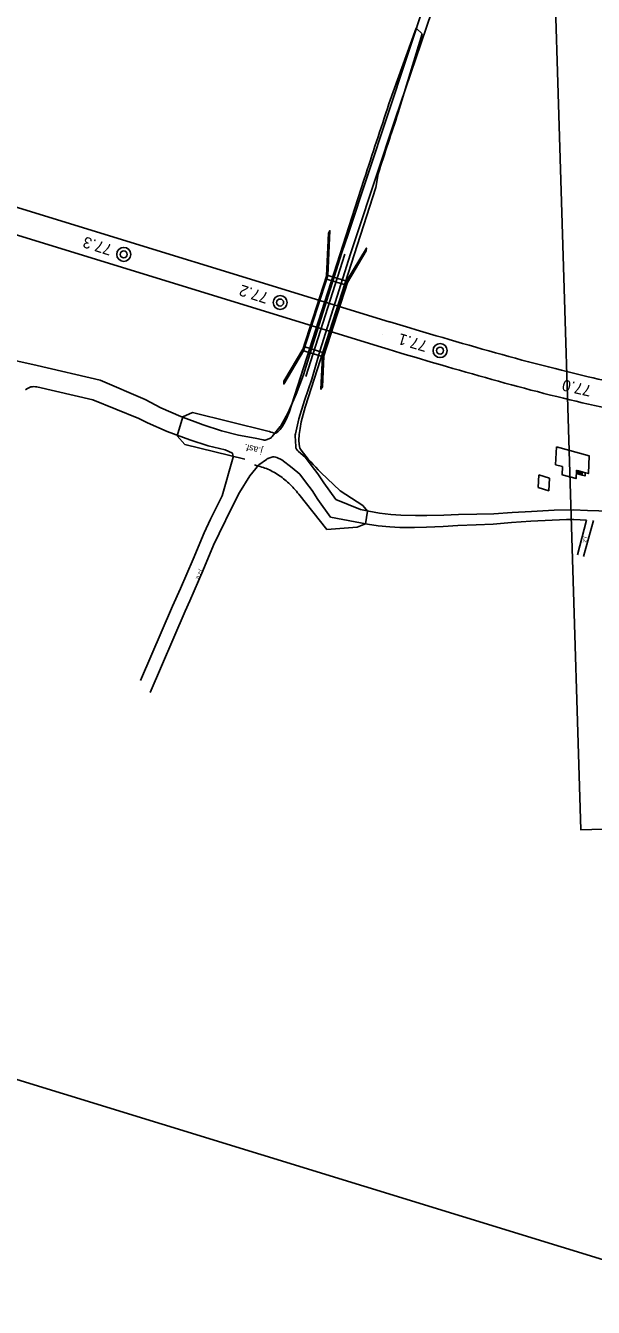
# Model space of a CAD drawing. Extents: x 6541740 to 6566395, y 5525066 to 5530361.
# Drawn here: x 6553437.8 to 6553524.3, y 5525113.7 to 5525308.9 of the extents above; entities that cross this region are included whole.
import ezdxf

# ---------------------------------------------------------------- set-up
doc = ezdxf.new("R2010")
doc.units = 0
for name, color, linetype in [('Domyślna', 7, 'Continuous'), ('ps_wymiarowanie', 7, 'Continuous'), ('TOR_PRZEK_P-komponent', 7, 'Continuous'), ('TOR_PS_OPIS_T-symbole geometrii', 7, 'Continuous'), ('TOR_PS_P-chodniki i place ładunkowe', 7, 'Continuous'), ('TOR_PS_P-perony', 7, 'Continuous'), ('TOR_PS_T-wypelnienia', 7, 'Continuous'), ('TOR_RAMKI-ramka+tabelka 1', 7, 'Continuous'), ('TOR_W-warstwa dodatkowa 2', 7, 'Continuous')]:
    doc.layers.add(name, color=color, linetype=linetype)

# ---------------------------------------------------------------- blocks, each defined once
blk = doc.blocks.new('4010_1')
at = {"layer": 'Domyślna'}
for radius in [0.75, 0.375]:
    blk.add_circle((0, 0), radius, dxfattribs=at)

msp = doc.modelspace()

# ---------------------------------------------------------------- linework, layer by layer
at = {"layer": 'ps_wymiarowanie'}
for p, q in [((6553521.84, 5525241.12), (6553521.82, 5525240.65)), ((6553521.94, 5525240.61), (6553521.96, 5525241.08)), ((6553522.06, 5525240.58), (6553522.08, 5525241.05)), ((6553522.18, 5525240.55), (6553522.2, 5525241.02)), ((6553522.3, 5525240.51), (6553522.32, 5525240.99)), ((6553522.42, 5525240.48), (6553522.44, 5525240.95)), ((6553522.55, 5525240.92), (6553522.53, 5525240.45)), ((6553523.03, 5525240.79), (6553522.55, 5525240.92))]:
    msp.add_line(p, q, dxfattribs=at)
for points in [[(6553518.64, 5525244.75), (6553523.62, 5525243.38), (6553523.5, 5525240.66), (6553521.68, 5525241.16), (6553521.63, 5525239.92), (6553519.49, 5525240.5), (6553519.54, 5525241.74), (6553518.52, 5525242.02)], [(6553515.96, 5525240.46), (6553517.57, 5525239.95), (6553517.47, 5525238.05), (6553515.86, 5525238.56)], [(6553522.55, 5525240.92), (6553521.84, 5525241.12), (6553521.82, 5525240.65), (6553522.53, 5525240.45)], [(6553523.03, 5525240.79), (6553523.01, 5525240.32), (6553522.53, 5525240.45), (6553522.55, 5525240.92)]]:
    msp.add_lwpolyline(points, close=True, dxfattribs=at)
at = {"layer": 'TOR_PRZEK_P-komponent'}
for p, q in [((6553493.17, 5525263.79), (6553339.51, 5525311.01)), ((6553492.01, 5525259.9), (6553338.19, 5525307.18))]:
    msp.add_line(p, q, dxfattribs=at)
for points in [[(6553523.46, 5525255.42), (6553522.45, 5525255.66), (6553521.45, 5525255.9), (6553520.44, 5525256.14), (6553519.43, 5525256.39), (6553518.42, 5525256.65), (6553517.42, 5525256.9), (6553516.41, 5525257.16), (6553515.4, 5525257.42), (6553514.4, 5525257.69), (6553513.39, 5525257.96), (6553512.38, 5525258.23), (6553511.38, 5525258.5), (6553510.37, 5525258.78), (6553509.37, 5525259.06), (6553508.36, 5525259.34), (6553507.35, 5525259.63), (6553506.35, 5525259.91), (6553505.34, 5525260.2), (6553504.34, 5525260.49), (6553503.33, 5525260.78), (6553502.33, 5525261.07), (6553501.32, 5525261.37), (6553500.32, 5525261.66), (6553499.31, 5525261.96), (6553498.31, 5525262.26), (6553497.3, 5525262.55), (6553496.3, 5525262.85), (6553495.29, 5525263.15), (6553494.29, 5525263.45), (6553493.28, 5525263.75), (6553493.17, 5525263.79)], [(6553520.69, 5525251.9), (6553519.7, 5525252.14), (6553518.71, 5525252.39), (6553517.72, 5525252.63), (6553516.73, 5525252.88), (6553515.74, 5525253.14), (6553514.75, 5525253.39), (6553513.76, 5525253.66), (6553512.77, 5525253.92), (6553511.78, 5525254.18), (6553510.79, 5525254.45), (6553509.8, 5525254.73), (6553508.81, 5525255), (6553507.83, 5525255.28), (6553506.84, 5525255.55), (6553505.85, 5525255.83), (6553504.86, 5525256.12), (6553503.87, 5525256.4), (6553502.88, 5525256.69), (6553501.89, 5525256.98), (6553500.9, 5525257.26), (6553499.92, 5525257.55), (6553498.93, 5525257.85), (6553497.94, 5525258.14), (6553496.95, 5525258.43), (6553495.96, 5525258.72), (6553494.97, 5525259.02), (6553493.98, 5525259.31), (6553493, 5525259.61), (6553492.01, 5525259.9)]]:
    msp.add_lwpolyline(points, dxfattribs=at)
for centre, major_axis, start_param, end_param in [((6553554.98, 5526208.45), (-32.89, 959.44), 3.007534, 3.033513), ((6553554.2, 5526219.47), (-33.4, 974.43), 3.004469, 3.03541)]:
    msp.add_ellipse(centre, major_axis=major_axis, ratio=0.5, start_param=start_param, end_param=end_param, dxfattribs=at)
at = {"layer": 'TOR_PS_OPIS_T-symbole geometrii'}
for p, q in [((6553493.13, 5525296.94), (6553497.3, 5525308.47)), ((6553497.3, 5525308.47), (6553498.21, 5525307.61)), ((6553494.55, 5525295.62), (6553498.21, 5525307.61)), ((6553489.38, 5525285.49), (6553478.31, 5525251.07)), ((6553491.15, 5525284.23), (6553491.5, 5525286.32)), ((6553491.15, 5525284.23), (6553480.39, 5525250.77)), ((6553461.75, 5525249.29), (6553463.24, 5525249.95)), ((6553474.69, 5525247.13), (6553463.24, 5525249.95)), ((6553471.19, 5525242.85), (6553462.08, 5525245.09)), ((6553489.15, 5525235.83), (6553489.88, 5525234.97)), ((6553489.88, 5525234.97), (6553489.58, 5525233.01)), ((6553489.58, 5525233.01), (6553488.3, 5525232.5))]:
    msp.add_line(p, q, dxfattribs=at)
for points in [[(6553461.75, 5525249.29), (6553460.9, 5525246.41), (6553462.08, 5525245.09)], [(6553488.3, 5525232.5), (6553483.7, 5525232.15), (6553479.43, 5525237.52), (6553479.24, 5525237.75), (6553479.06, 5525237.97), (6553478.87, 5525238.19), (6553478.68, 5525238.4), (6553478.49, 5525238.61), (6553478.29, 5525238.81), (6553478.1, 5525239), (6553477.9, 5525239.19), (6553477.7, 5525239.38), (6553477.5, 5525239.55), (6553477.29, 5525239.72), (6553477.09, 5525239.89), (6553476.88, 5525240.05), (6553476.67, 5525240.2), (6553476.46, 5525240.35), (6553476.25, 5525240.49), (6553476.03, 5525240.63), (6553475.82, 5525240.76), (6553475.6, 5525240.88), (6553475.38, 5525241), (6553475.16, 5525241.12), (6553474.93, 5525241.22), (6553474.71, 5525241.32), (6553474.48, 5525241.42), (6553474.25, 5525241.51), (6553474.02, 5525241.59), (6553473.79, 5525241.67), (6553473.55, 5525241.74), (6553473.32, 5525241.81), (6553473.08, 5525241.87), (6553472.65, 5525241.98)], [(6553489.15, 5525235.83), (6553485.69, 5525238.06), (6553482.76, 5525240.85)]]:
    msp.add_lwpolyline(points, dxfattribs=at)
for centre, major_axis, ratio, start_param, end_param in [((6553554.52, 5525239.38), (-86.83, -290.81), 0.25, 4.588207, 4.628131), ((6553554.52, 5525239.38), (-84.83, -284.11), 0.25, 4.588204, 4.621385), ((6553477.18, 5525251.86), (1.5, 5.03), 0.25, 3.128886, 4.628131), ((6553481.68, 5525249.86), (-1.72, -5.75), 0.25, 4.628131, 6.150035), ((6553428.68, 5525091.29), (46.49, 155.71), 0.25, 6.270478, 6.295393), ((6553515.27, 5525310.81), (-24.49, -74.84), 0.5, 5.946246, 6.048979)]:
    msp.add_ellipse(centre, major_axis=major_axis, ratio=ratio, start_param=start_param, end_param=end_param, dxfattribs=at)
at = {"layer": 'TOR_PS_P-chodniki i place ładunkowe'}
for points in [[(6553549.4, 5525113.74), (6552975.87, 5525290.01), (6553060.19, 5525564.35), (6553633.71, 5525388.08)], [(6554371.94, 5525212.51), (6553522.34, 5525186.44), (6553513.53, 5525473.31), (6554363.13, 5525499.38)]]:
    msp.add_lwpolyline(points, close=True, dxfattribs=at)
at = {"layer": 'TOR_PS_P-perony'}
msp.add_line((6553492.11, 5525261.89), (6553492.11, 5525261.91), dxfattribs=at)
at = {"layer": 'TOR_PS_T-wypelnienia'}
for p, q in [((6553486.91, 5525277.13), (6553499.45, 5525314.85)), ((6553500.76, 5525314.32), (6553494.11, 5525294.63)), ((6553494.11, 5525294.63), (6553488.17, 5525276.69)), ((6553432.78, 5525258.63), (6553439.59, 5525257.12)), ((6553439.59, 5525257.12), (6553449.16, 5525254.9)), ((6553448.08, 5525251.92), (6553439.55, 5525253.86)), ((6553449.16, 5525254.9), (6553456.04, 5525251.97)), ((6553455.05, 5525249.06), (6553448.08, 5525251.92)), ((6553458.42, 5525250.67), (6553456.04, 5525251.97)), ((6553456.37, 5525248.42), (6553455.05, 5525249.06)), ((6553467.74, 5525237.26), (6553465.98, 5525233.73)), ((6553521.2, 5525235.15), (6553518.31, 5525235.09)), ((6553521.86, 5525228.29), (6553523.19, 5525233.57)), ((6553524.26, 5525233.53), (6553522.78, 5525228.04)), ((6553460.17, 5525220.51), (6553455.33, 5525209.16)), ((6553462.11, 5525219.74), (6553456.8, 5525207.32))]:
    msp.add_line(p, q, dxfattribs=at)
for points in [[(6553476.68, 5525247.96), (6553477.75, 5525249.87), (6553479.02, 5525252.75), (6553480.13, 5525255.71), (6553481.33, 5525259.64), (6553485.99, 5525274.35), (6553486.91, 5525277.13)], [(6553478.89, 5525246.7), (6553479.41, 5525249.02), (6553480.27, 5525251.8), (6553481.41, 5525255.03), (6553482.64, 5525259.29), (6553487.3, 5525274.14), (6553488.17, 5525276.69)], [(6553472.77, 5525246.07), (6553470.22, 5525246.54), (6553467.67, 5525247.17), (6553464.85, 5525248.07), (6553461.44, 5525249.35), (6553458.42, 5525250.67)], [(6553467.74, 5525237.26), (6553469.44, 5525243.17), (6553469.31, 5525243.76), (6553468.18, 5525244.29), (6553465.64, 5525244.91), (6553462.81, 5525245.81), (6553459.39, 5525247.1), (6553456.37, 5525248.42)], [(6553475.35, 5525246.3), (6553476.58, 5525247.82)], [(6553472.77, 5525246.07), (6553473.98, 5525245.8)], [(6553474.6, 5525245.85), (6553474.97, 5525246.02)], [(6553478.95, 5525244.78), (6553478.87, 5525246.44)], [(6553485.04, 5525236.74), (6553483.21, 5525239.27), (6553482.32, 5525240.62), (6553481.3, 5525241.97), (6553480.41, 5525243.13), (6553479.3, 5525244.07)], [(6553474.49, 5525242.82), (6553473.31, 5525241.99), (6553471.96, 5525240.35), (6553470.38, 5525237.78), (6553469.28, 5525235.61), (6553467.28, 5525231.56)], [(6553475.29, 5525243.15), (6553474.72, 5525242.95)], [(6553484.27, 5525234.04), (6553484.26, 5525234.04), (6553482.31, 5525236.74), (6553481.43, 5525238.09), (6553480.42, 5525239.43), (6553479.55, 5525240.56), (6553478.4, 5525241.53), (6553476.84, 5525242.74), (6553476.06, 5525243.12)], [(6553518.31, 5525235.09), (6553514.82, 5525234.88), (6553511.91, 5525234.72), (6553509.09, 5525234.55), (6553506.53, 5525234.49), (6553503.74, 5525234.45), (6553501.5, 5525234.35), (6553498.93, 5525234.31), (6553497.16, 5525234.3), (6553494.93, 5525234.36), (6553493.44, 5525234.46), (6553491.68, 5525234.65), (6553490.1, 5525234.93), (6553488.8, 5525235.19), (6553485.04, 5525236.74)], [(6553520.15, 5525233.69), (6553514.73, 5525233.44), (6553511.82, 5525233.22), (6553508.99, 5525232.98), (6553506.42, 5525232.87), (6553503.64, 5525232.76), (6553501.4, 5525232.62), (6553498.83, 5525232.52), (6553497.05, 5525232.48), (6553494.8, 5525232.48), (6553493.29, 5525232.56), (6553491.5, 5525232.71), (6553489.89, 5525232.95), (6553484.26, 5525234.04)], [(6553548.02, 5525232.69), (6553545.31, 5525232.15), (6553542.83, 5525232.02), (6553539.44, 5525232.68), (6553536.45, 5525233.31), (6553531.83, 5525234.26), (6553527.92, 5525234.78), (6553525.11, 5525234.98), (6553523.38, 5525235.05), (6553521.2, 5525235.15)], [(6553460.17, 5525220.51), (6553461.4, 5525223.2), (6553463.33, 5525227.63), (6553465.01, 5525231.64), (6553465.98, 5525233.73)], [(6553521.31, 5525233.66), (6553520.15, 5525233.69), (6553520.15, 5525233.69)], [(6553523.19, 5525233.57), (6553521.31, 5525233.66)], [(6553462.11, 5525219.74), (6553462.82, 5525221.31), (6553464.8, 5525225.85), (6553466.44, 5525229.77), (6553467.28, 5525231.56)]]:
    msp.add_lwpolyline(points, dxfattribs=at)
for centre, radius, start, end in [((6553439.11, 5525251.91), 2, 77.1807, 129.9512), ((6553475.8, 5525248.45), 1, 320.9494, 330.7008), ((6553474.2, 5525246.77), 1, 257.2851, 293.3503), ((6553474.58, 5525246.93), 1, 293.3503, 320.9494), ((6553479.87, 5525246.48), 1, 167.3183, 182.7994), ((6553479.95, 5525244.83), 1, 182.7994, 229.7659), ((6553475.07, 5525242.01), 1, 109.9608, 125.3216), ((6553475.63, 5525242.21), 1, 64.6807, 109.9608)]:
    msp.add_arc(centre, radius, start, end, dxfattribs=at)
at = {"layer": 'TOR_W-warstwa dodatkowa 2'}
for p, q in [((6553486.44, 5525274.05), (6553480.47, 5525255.47)), ((6553483.66, 5525270.89), (6553479.98, 5525259.42)), ((6553483.83, 5525270.84), (6553480.14, 5525259.37)), ((6553486.68, 5525269.87), (6553483.02, 5525258.48)), ((6553486.87, 5525269.9), (6553483.19, 5525258.43)), ((6553486.69, 5525269.33), (6553483.47, 5525270.32)), ((6553486.87, 5525269.9), (6553483.66, 5525270.89)), ((6553483.19, 5525258.43), (6553479.98, 5525259.42)), ((6553483.37, 5525259), (6553480.16, 5525259.99))]:
    msp.add_line(p, q, dxfattribs=at)
for points in [[(6553483.83, 5525270.84), (6553484.14, 5525277.65), (6553483.92, 5525277.27), (6553483.62, 5525270.76)], [(6553486.7, 5525269.96), (6553489.7, 5525275), (6553489.68, 5525274.56), (6553486.82, 5525269.74)], [(6553480.14, 5525259.37), (6553477.13, 5525254.3), (6553477.15, 5525254.74), (6553480.04, 5525259.6)], [(6553483.02, 5525258.48), (6553482.79, 5525253.51), (6553483.01, 5525253.89), (6553483.23, 5525258.56)]]:
    msp.add_lwpolyline(points, dxfattribs=at)

# ---------------------------------------------------------------- block references
at = {"layer": 'TOR_RAMKI-ramka+tabelka 1'}
for p, xscale, yscale, rotation in [((6553452.76, 5525274.04), 1.422219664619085, 1.422219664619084, -45.228380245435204), ((6553476.57, 5525266.71), 1.422219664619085, 1.422219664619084, -45.228380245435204), ((6553500.92, 5525259.39), 1.4222196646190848, 1.4222196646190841, -43.982295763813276)]:
    msp.add_blockref('4010_1', p, dxfattribs=dict(at, xscale=xscale, yscale=yscale, rotation=rotation))

# ---------------------------------------------------------------- texts
at = {"layer": 'TOR_PS_T-wypelnienia'}
for s, height, rotation, p in [('j.asf.', 1, 166.1889, (6553473.98, 5525244.54)), ('j.z.', 0.634, 257.4748, (6553522.86, 5525231.11)), ('j.z.u.', 0.566, 247.333, (6553464.34, 5525226.09))]:
    msp.add_text(s, height=height, rotation=rotation, dxfattribs=at).set_placement(p)
at = {"layer": 'TOR_RAMKI-ramka+tabelka 1'}
for s, rotation, p in [('77.3', 162.4435, (6553451.14, 5525275.45)), ('77.2', 162.4435, (6553474.94, 5525268.12)), ('77.1', 163.6896, (6553499.13, 5525260.8)), ('77.0', 167.1911, (6553524.09, 5525254.03))]:
    msp.add_text(s, height=1.712, rotation=rotation, dxfattribs=at).set_placement(p)

doc.saveas('drawing.dxf')
